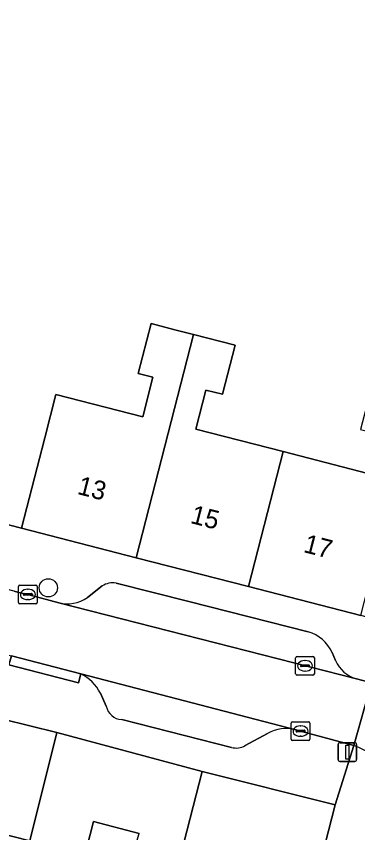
# Model space of a CAD drawing. Extents: x 158352 to 159489, y 383828 to 384603.
# Drawn here: x 159263.19 to 159281.46, y 384399.28 to 384442.95 of the extents above; entities that cross this region are included whole.
import ezdxf

# ---------------------------------------------------------------- set-up
doc = ezdxf.new("R2010")
doc.units = 0
for name, color, linetype in [('IMGEO_Boom', 7, 'Continuous'), ('IMGEO_Erf', 7, 'Continuous'), ('IMGEO_Kolk', 7, 'Continuous'), ('IMGEO_Lichtmast', 7, 'Continuous'), ('IMGEO_Muur', 7, 'Continuous'), ('IMGEO_Pand', 7, 'Continuous'), ('IMGEO_Pand_nummerreeks', 7, 'Continuous'), ('IMGEO_Parkeervlak_open', 7, 'Continuous'), ('IMGEO_Rijbaan_lokaal_open', 7, 'Continuous'), ('IMGEO_Voetpad_open', 7, 'Continuous')]:
    doc.layers.add(name, color=color, linetype=linetype)

msp = doc.modelspace()

# ---------------------------------------------------------------- linework, layer by layer
at = {"layer": 'IMGEO_Boom'}
msp.add_circle((159264.906, 384412.381), 0.489, dxfattribs=at)
at = {"layer": 'IMGEO_Erf'}
for points in [[(159205.922, 384430.361), (159263.47, 384415.564), (159264.715, 384420.407), (159265.309, 384422.719), (159269.954, 384421.526), (159270.498, 384423.646), (159269.72, 384423.846), (159270.405, 384426.51), (159271.682, 384426.181), (159272.181, 384426.053), (159272.667, 384425.928), (159274.894, 384425.356), (159274.22, 384422.733), (159273.339, 384422.96), (159272.801, 384420.866), (159277.464, 384419.668), (159281.995, 384418.503)], [(159271.84, 384397.496), (159273.129, 384402.557), (159265.353, 384404.639), (159263.917, 384398.855), (159261.036, 384399.57), (159259.354, 384392.738)], [(159266.759, 384397.645), (159267.319, 384399.876), (159269.758, 384399.231)]]:
    msp.add_lwpolyline(points, dxfattribs=at)
at = {"layer": 'IMGEO_Kolk'}
for p, q in [((159263.31, 384411.601), (159263.31, 384412.453)), ((159263.385, 384412.527), (159264.237, 384412.527)), ((159264.311, 384412.453), (159264.311, 384411.601)), ((159263.569, 384412.021), (159263.569, 384412.033)), ((159264.007, 384411.984), (159263.609, 384411.984)), ((159263.612, 384412.07), (159264.01, 384412.07)), ((159263.798, 384412.307), (159263.823, 384412.307)), ((159264.053, 384412.033), (159264.053, 384412.021)), ((159264.237, 384411.527), (159263.385, 384411.527)), ((159263.821, 384411.747), (159263.796, 384411.747)), ((159278.138, 384407.784), (159278.138, 384408.636)), ((159278.213, 384408.71), (159279.065, 384408.71)), ((159278.626, 384408.49), (159278.651, 384408.49)), ((159279.139, 384408.636), (159279.139, 384407.784)), ((159278.397, 384408.204), (159278.397, 384408.216)), ((159278.835, 384408.167), (159278.437, 384408.167)), ((159278.44, 384408.253), (159278.838, 384408.253)), ((159278.881, 384408.216), (159278.881, 384408.204)), ((159279.065, 384407.71), (159278.213, 384407.71)), ((159278.649, 384407.93), (159278.624, 384407.93)), ((159277.898, 384404.291), (159277.898, 384405.143)), ((159277.973, 384405.217), (159278.825, 384405.217)), ((159278.386, 384404.997), (159278.411, 384404.997)), ((159278.899, 384405.143), (159278.899, 384404.291)), ((159278.157, 384404.711), (159278.157, 384404.723)), ((159278.595, 384404.674), (159278.197, 384404.674)), ((159278.2, 384404.76), (159278.598, 384404.76)), ((159278.641, 384404.723), (159278.641, 384404.711)), ((159278.825, 384404.217), (159277.973, 384404.217)), ((159278.409, 384404.437), (159278.384, 384404.437))]:
    msp.add_line(p, q, dxfattribs=at)
for points in [[(159263.31, 384411.601), (159263.31, 384412.453)], [(159263.385, 384412.527), (159264.237, 384412.527)], [(159264.311, 384412.453), (159264.311, 384411.601)], [(159264.237, 384411.527), (159263.385, 384411.527)], [(159278.138, 384407.784), (159278.138, 384408.636)], [(159278.213, 384408.71), (159279.065, 384408.71)], [(159279.139, 384408.636), (159279.139, 384407.784)], [(159279.065, 384407.71), (159278.213, 384407.71)], [(159277.898, 384404.291), (159277.898, 384405.143)], [(159277.973, 384405.217), (159278.825, 384405.217)], [(159278.899, 384405.143), (159278.899, 384404.291)], [(159278.825, 384404.217), (159277.973, 384404.217)]]:
    msp.add_lwpolyline(points, dxfattribs=at)
for centre, radius, start, end in [((159263.387, 384412.451), 0.0765, 91.552, 178.448), ((159263.387, 384412.451), 0.0765, 91.552, 178.448), ((159264.235, 384412.451), 0.0765, 1.552, 88.448), ((159264.235, 384412.451), 0.0765, 1.552, 88.448), ((159263.609, 384412.03), 0.0403, 85.8775, 175.7526), ((159263.606, 384412.02), 0.0366, 178.938, 274.7102), ((159264.01, 384412.027), 0.043, 264.8664, 352.4533), ((159264.014, 384412.032), 0.0386, 1.7309, 96.639), ((159263.387, 384411.603), 0.0765, 181.552, 268.448), ((159263.387, 384411.603), 0.0765, 181.552, 268.448), ((159264.235, 384411.603), 0.0765, 271.552, 358.448), ((159264.235, 384411.603), 0.0765, 271.552, 358.448), ((159278.215, 384408.634), 0.0765, 91.552, 178.448), ((159278.215, 384408.634), 0.0765, 91.552, 178.448), ((159279.063, 384408.634), 0.0765, 1.552, 88.448), ((159279.063, 384408.634), 0.0765, 1.552, 88.448), ((159278.437, 384408.213), 0.0403, 85.8775, 175.7526), ((159278.434, 384408.203), 0.0366, 178.938, 274.7102), ((159278.838, 384408.21), 0.043, 264.8664, 352.4533), ((159278.842, 384408.215), 0.0386, 1.7309, 96.639), ((159278.215, 384407.786), 0.0765, 181.552, 268.448), ((159278.215, 384407.786), 0.0765, 181.552, 268.448), ((159279.063, 384407.786), 0.0765, 271.552, 358.448), ((159279.063, 384407.786), 0.0765, 271.552, 358.448), ((159277.975, 384405.141), 0.0765, 91.552, 178.448), ((159277.975, 384405.141), 0.0765, 91.552, 178.448), ((159278.823, 384405.141), 0.0765, 1.552, 88.448), ((159278.823, 384405.141), 0.0765, 1.552, 88.448), ((159278.197, 384404.72), 0.0403, 85.8775, 175.7526), ((159278.194, 384404.71), 0.0366, 178.938, 274.7102), ((159278.598, 384404.717), 0.043, 264.8664, 352.4533), ((159278.602, 384404.722), 0.0386, 1.7309, 96.639), ((159277.975, 384404.293), 0.0765, 181.552, 268.448), ((159277.975, 384404.293), 0.0765, 181.552, 268.448), ((159278.823, 384404.293), 0.0765, 271.552, 358.448), ((159278.823, 384404.293), 0.0765, 271.552, 358.448)]:
    msp.add_arc(centre, radius, start, end, dxfattribs=at)
for centre, major_axis, ratio, start_param, end_param in [((159263.797, 384412.027), (-0.387, 0.002), 0.722429, 4.712389, 7.853982), ((159263.822, 384412.027), (-0.39, 0.002), 0.717154, 1.570796, 4.712389), ((159278.625, 384408.21), (-0.387, 0.002), 0.722429, 4.712389, 7.853982), ((159278.65, 384408.21), (-0.39, 0.002), 0.717154, 1.570796, 4.712389), ((159278.385, 384404.717), (-0.387, 0.002), 0.722429, 4.712389, 7.853982), ((159278.41, 384404.717), (-0.39, 0.002), 0.717154, 1.570796, 4.712389)]:
    msp.add_ellipse(centre, major_axis=major_axis, ratio=ratio, start_param=start_param, end_param=end_param, dxfattribs=at)
at = {"layer": 'IMGEO_Lichtmast'}
for p, q in [((159280.508, 384404.096), (159281.298, 384404.096)), ((159281.298, 384404.096), (159280.508, 384404.096)), ((159280.408, 384403.196), (159280.408, 384403.996)), ((159280.408, 384403.996), (159280.408, 384403.196)), ((159281.398, 384403.996), (159281.398, 384403.196)), ((159281.398, 384403.196), (159281.398, 384403.996)), ((159281.298, 384403.096), (159280.508, 384403.096)), ((159280.508, 384403.096), (159281.298, 384403.096))]:
    msp.add_line(p, q, dxfattribs=at)
msp.add_lwpolyline([(159280.828, 384403.971), (159280.978, 384403.971), (159280.978, 384403.221), (159280.828, 384403.221), (159280.828, 384403.971)], dxfattribs=at)
for centre, start, end in [((159280.508, 384403.996), 90, 180), ((159280.508, 384403.996), 90, 180), ((159281.298, 384403.996), 0, 90), ((159281.298, 384403.996), 360, 90), ((159280.508, 384403.196), 180, 270), ((159280.508, 384403.196), 180, 270), ((159281.298, 384403.196), 270, 0), ((159281.298, 384403.196), 270, 0)]:
    msp.add_arc(centre, 0.1, start, end, dxfattribs=at)
at = {"layer": 'IMGEO_Muur'}
msp.add_lwpolyline([(159265.353, 384404.639), (159273.129, 384402.557)], dxfattribs=at)
at = {"layer": 'IMGEO_Pand'}
for points in [[(159272.667, 384425.928), (159272.181, 384426.053), (159271.682, 384426.181), (159270.405, 384426.51), (159269.72, 384423.846), (159270.498, 384423.646), (159269.954, 384421.526), (159265.309, 384422.719), (159264.715, 384420.407), (159263.47, 384415.564), (159269.597, 384413.989)], [(159277.464, 384419.668), (159272.801, 384420.866), (159273.339, 384422.96), (159274.22, 384422.733), (159274.894, 384425.356), (159272.667, 384425.928), (159269.597, 384413.989), (159275.607, 384412.445)], [(159277.464, 384419.668), (159275.607, 384412.445), (159281.617, 384410.9), (159284.659, 384422.73), (159284.702, 384422.896), (159282.296, 384423.514), (159281.613, 384420.854), (159282.538, 384420.617), (159281.995, 384418.503)], [(159262.471, 384405.354), (159261.036, 384399.57), (159263.917, 384398.855), (159265.353, 384404.639)], [(159266.759, 384397.645), (159278.666, 384394.58), (159280.258, 384400.781), (159273.129, 384402.557), (159271.84, 384397.496), (159269.431, 384398.121), (159269.758, 384399.231), (159267.319, 384399.876)]]:
    msp.add_lwpolyline(points, close=True, dxfattribs=at)
at = {"layer": 'IMGEO_Parkeervlak_open'}
for points in [[(159267.793, 384412.484), (159266.998, 384411.855)], [(159272.429, 384411.657), (159268.531, 384412.635)], [(159265.464, 384411.586), (159281.396, 384407.509)], [(159278.804, 384410.019), (159272.429, 384411.657)], [(159280.272, 384408.491), (159280.085, 384408.923)], [(159278.143, 384404.789), (159266.639, 384407.772)], [(159267.689, 384406.746), (159268.008, 384406.048)], [(159268.835, 384405.338), (159274.709, 384403.845)], [(159275.432, 384403.943), (159276.637, 384404.596)]]:
    msp.add_lwpolyline(points, dxfattribs=at)
for centre, radius, start, end in [((159268.367, 384411.559), 1.088, 81.315, 121.8121), ((159265.931, 384413.432), 1.904, 255.8097, 304.0826), ((159278.303, 384408.137), 1.947, 23.7982, 75.1024), ((159281.85, 384409.163), 1.715, 203.0665, 254.6483), ((159265.712, 384405.773), 2.203, 26.2011, 65.1236), ((159268.859, 384406.203), 0.865, 190.2978, 268.4084), ((159277.635, 384402.779), 2.073, 75.8226, 118.7832), ((159274.955, 384404.746), 0.934, 254.716, 300.7224)]:
    msp.add_arc(centre, radius, start, end, dxfattribs=at)
at = {"layer": 'IMGEO_Rijbaan_lokaal_open'}
msp.add_lwpolyline([(159265.464, 384411.586), (159263.811, 384412.027), (159263.322, 384412.137), (159263.128, 384412.18), (159263.077, 384412.193), (159241.918, 384417.675), (159239.364, 384418.361), (159238.507, 384415.017), (159262.928, 384408.745), (159266.639, 384407.772), (159278.143, 384404.789), (159278.172, 384404.782), (159278.399, 384404.717), (159281.254, 384403.946), (159282.202, 384407.296), (159281.457, 384407.493), (159281.396, 384407.509)], close=True, dxfattribs=at)
msp.add_lwpolyline([(159283.013, 384407.08), (159282.976, 384407.091), (159282.938, 384407.102), (159282.202, 384407.296), (159281.254, 384403.946)], dxfattribs=at)
msp.add_arc((159279.204, 384398.675), 5.655, 23.507, 68.7469, dxfattribs=at)
at = {"layer": 'IMGEO_Voetpad_open'}
for points in [[(159178.476, 384443.407), (159175.395, 384440.923), (159183.941, 384428.022), (159189.405, 384424.275), (159194.761, 384422.837), (159208.331, 384419.327), (159212.328, 384418.293), (159218.504, 384416.7), (159224.562, 384415.137), (159230.621, 384413.574), (159236.68, 384412.011), (159242.738, 384410.448), (159248.797, 384408.885), (159254.855, 384407.323), (159261.029, 384405.73), (159262.471, 384405.354), (159265.353, 384404.639), (159273.129, 384402.557), (159280.258, 384400.781), (159281.254, 384403.946), (159278.399, 384404.717), (159278.172, 384404.782), (159278.143, 384404.789)], [(159281.396, 384407.509), (159281.457, 384407.493), (159282.202, 384407.296), (159282.901, 384410.57), (159281.617, 384410.9), (159275.607, 384412.445), (159269.597, 384413.989), (159263.47, 384415.564), (159205.922, 384430.361), (159202.919, 384431.126), (159199.735, 384431.937)], [(159266.998, 384411.855), (159267.793, 384412.484)], [(159268.531, 384412.635), (159272.429, 384411.657), (159278.804, 384410.019)], [(159263.077, 384412.193), (159263.128, 384412.18), (159263.322, 384412.137), (159263.811, 384412.027), (159265.464, 384411.586)], [(159280.085, 384408.923), (159280.272, 384408.491)], [(159266.639, 384407.772), (159266.516, 384407.3), (159262.793, 384408.264), (159262.928, 384408.745)], [(159268.008, 384406.048), (159267.689, 384406.746)], [(159274.709, 384403.845), (159268.835, 384405.338)], [(159276.637, 384404.596), (159275.432, 384403.943)], [(159281.254, 384403.946), (159280.258, 384400.781), (159278.666, 384394.58), (159276.871, 384387.588), (159276.52, 384386.222), (159272.702, 384381.618), (159268.636, 384376.713), (159267.655, 384375.547), (159263.615, 384370.646), (159259.65, 384365.838), (159255.686, 384361.03), (159251.647, 384356.13), (159250.681, 384354.921), (159246.628, 384350.014), (159242.653, 384345.2), (159238.677, 384340.386), (159234.627, 384335.481), (159233.653, 384334.301), (159224.596, 384323.333), (159219.858, 384317.639), (159217.307, 384314.529), (159215.456, 384311.235)]]:
    msp.add_lwpolyline(points, dxfattribs=at)
msp.add_lwpolyline([(159266.639, 384407.772), (159262.928, 384408.745), (159262.793, 384408.264), (159266.516, 384407.3)], close=True, dxfattribs=at)
for centre, radius, start, end in [((159268.367, 384411.559), 1.088, 81.315, 121.8121), ((159265.931, 384413.432), 1.904, 255.8097, 304.0826), ((159278.303, 384408.137), 1.947, 23.7982, 75.1024), ((159281.85, 384409.163), 1.715, 203.0665, 254.6483), ((159265.712, 384405.773), 2.203, 26.2011, 65.1236), ((159268.859, 384406.203), 0.865, 190.2978, 268.4084), ((159277.635, 384402.779), 2.073, 75.8226, 118.7832), ((159274.955, 384404.746), 0.934, 254.716, 300.7224), ((159279.204, 384398.675), 5.655, 23.507, 68.7469)]:
    msp.add_arc(centre, radius, start, end, dxfattribs=at)

# ---------------------------------------------------------------- texts
at = {"layer": 'IMGEO_Pand_nummerreeks'}
for s, rotation, p in [('13', 345.5844, (159266.409, 384417.41)), ('15', 345.5844, (159272.458, 384415.856)), ('17', 345.5871, (159278.508, 384414.301))]:
    msp.add_text(s, height=1, rotation=rotation, dxfattribs=at).set_placement(p)

doc.saveas('drawing.dxf')
